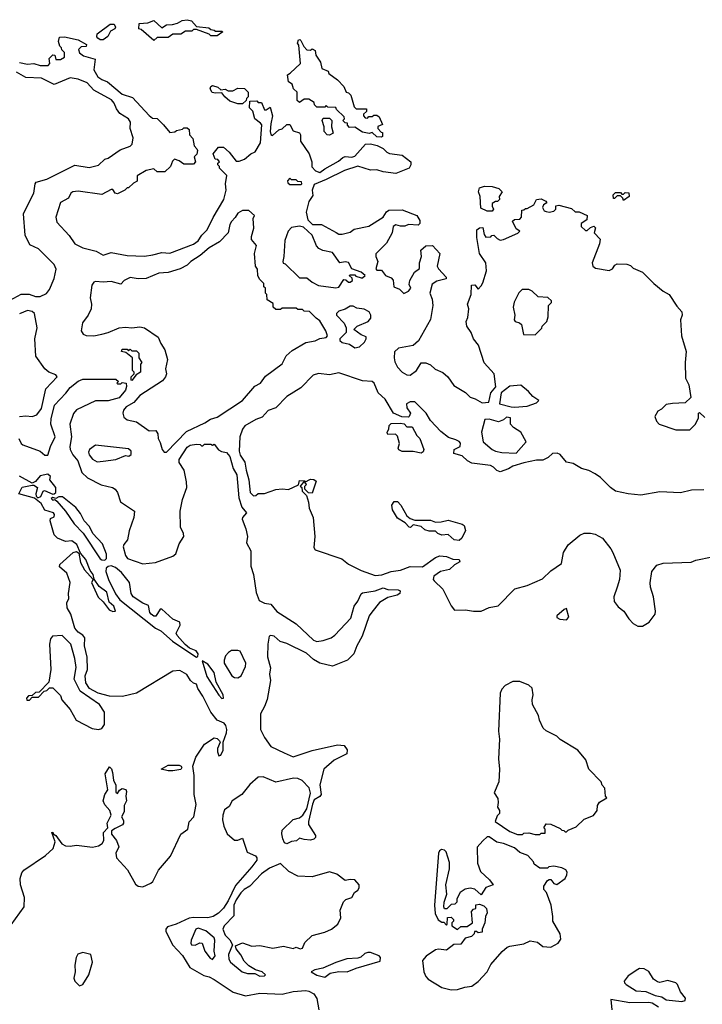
# Model space of a CAD drawing. Extents: x 2386423 to 2568864, y 578392 to 761999.
# Tile 392 of 454: x 2538006 to 2542323, y 679039 to 685262. Entities that reach past the tile are written whole.
import ezdxf

# ---------------------------------------------------------------- set-up
doc = ezdxf.new("R2010")
doc.units = 0

msp = doc.modelspace()

# ---------------------------------------------------------------- linework, layer by layer
at = {"layer": '0CON05XD'}
for points in [[(2538535, 685134.2), (2538515, 685134.2), (2538500, 685145), (2538493.3, 685155), (2538497, 685173), (2538577.5, 685235), (2538602.5, 685235), (2538612.5, 685215), (2538607.5, 685205), (2538580.7, 685189.3), (2538563, 685157), (2538535, 685134.2)], [(2538855, 685130), (2538775, 685200), (2538760, 685205), (2538761.7, 685238.3), (2538816.4, 685243.6), (2538855, 685257.5), (2538905, 685210), (2538935, 685230), (2538971.7, 685231.7), (2539005, 685240), (2539033, 685257), (2539065, 685262.5), (2539092.5, 685255), (2539125, 685220), (2539201.7, 685211.7), (2539215, 685200), (2539237, 685197), (2539245, 685190), (2539285, 685190), (2539290, 685185), (2539255, 685160), (2539215, 685160), (2539205, 685170), (2539125, 685200), (2539105, 685200), (2539095, 685190), (2539055, 685190), (2539025, 685170), (2538975, 685170), (2538945, 685150), (2538875, 685150), (2538855, 685130)], [(2538005, 684991.2), (2538055, 684982), (2538096.1, 684986.1), (2538135, 684973.8), (2538187, 684973), (2538197.5, 684985), (2538193, 685017), (2538215, 685040), (2538228.3, 685038.3), (2538235, 685010), (2538265, 685010), (2538290, 685025), (2538290, 685055), (2538271.7, 685071.7), (2538270, 685085), (2538260, 685095), (2538252.5, 685125), (2538257, 685153), (2538290, 685155), (2538376.7, 685135), (2538428.8, 685105), (2538426.1, 685093.9), (2538395, 685090), (2538377.5, 685075), (2538383.6, 685053.6), (2538410, 685035), (2538482.5, 685012.5), (2538474.2, 684945), (2538500.5, 684900.5), (2538525, 684883.8), (2538560.7, 684870.7), (2538655, 684792.2), (2538720.3, 684770.3), (2538825, 684657.5), (2538845, 684640), (2538875, 684637.5), (2538915, 684597.5), (2538955, 684550), (2538987, 684553), (2538998.3, 684561.7), (2539035, 684570), (2539045, 684580), (2539065, 684580), (2539078.3, 684568.3), (2539080, 684535), (2539101.7, 684511.7), (2539110, 684465), (2539127, 684447), (2539130, 684435), (2539127, 684413), (2539110, 684395), (2539117.5, 684365), (2539105, 684350), (2539045, 684350), (2539015, 684370), (2538985, 684380), (2538971.7, 684368.3), (2538960, 684335), (2538925, 684300), (2538875, 684300), (2538855, 684320), (2538805, 684310), (2538750, 684275), (2538748.3, 684241.7), (2538725, 684230), (2538695, 684200), (2538685, 684200), (2538670, 684185), (2538625, 684162.5), (2538610, 684165), (2538595, 684190), (2538585, 684190), (2538525, 684158), (2538375, 684178.6), (2538342.5, 684175), (2538328.8, 684165), (2538315.6, 684134.4), (2538265, 684106.7), (2538234, 684015), (2538241.7, 683981.7), (2538319.3, 683899.3), (2538355, 683846.2), (2538405, 683820.8), (2538489.4, 683799.4), (2538535, 683773.8), (2538585, 683790), (2538685, 683771.9), (2538795, 683768.6), (2538847.1, 683777.1), (2538905, 683791.8), (2538955, 683787.1), (2539105, 683843.1), (2539134.2, 683865), (2539158.5, 683901.5), (2539192.5, 683935), (2539228.7, 684011.3), (2539296.2, 684125), (2539312.5, 684185), (2539307.5, 684225), (2539317, 684277), (2539270, 684325), (2539270, 684335), (2539260, 684345), (2539260, 684355), (2539270, 684365), (2539258.3, 684378.3), (2539241.7, 684381.7), (2539230, 684415), (2539263, 684457), (2539295, 684456.2), (2539331.2, 684425), (2539375, 684367.5), (2539395, 684367.5), (2539428.3, 684381.7), (2539467.5, 684415), (2539495, 684427.5), (2539528.8, 684485), (2539537, 684597), (2539529.3, 684609.3), (2539493.8, 684635), (2539480, 684685), (2539460, 684705), (2539461.7, 684748.3), (2539505, 684750), (2539515, 684740), (2539535, 684740), (2539555, 684693.3), (2539565, 684693.3), (2539590, 684710), (2539604, 684655), (2539593.8, 684605), (2539590, 684555), (2539595, 684537.5), (2539605, 684530), (2539643.9, 684566.1), (2539667, 684573), (2539695, 684600), (2539715, 684600), (2539735, 684560), (2539776.4, 684546.4), (2539782.5, 684535), (2539782.5, 684495), (2539837.5, 684415), (2539853.3, 684365), (2539853, 684333), (2539876.4, 684306.4), (2539905, 684296.7), (2539935, 684320), (2540022.3, 684367.7), (2540049.3, 684390.7), (2540065, 684397.5), (2540106.7, 684393.3), (2540125, 684400), (2540193.3, 684476.7), (2540225, 684478), (2540267.3, 684467.3), (2540305, 684448.8), (2540327.5, 684425), (2540345, 684416.7), (2540425, 684406.2), (2540480, 684365), (2540480, 684345), (2540470, 684325), (2540385, 684291.2), (2540305, 684301.2), (2540265, 684313.3), (2540225, 684311.2), (2540145, 684336.2), (2540059.7, 684310.3), (2539945, 684252), (2539868.3, 684221.7), (2539856.7, 684185), (2539859.3, 684150.7), (2539835, 684112.5), (2539818.8, 684045), (2539828.3, 683998.3), (2539858.3, 683968.3), (2539915, 683967.5), (2540008, 683918), (2540025, 683907.5), (2540045, 683906.7), (2540095, 683920), (2540120.7, 683939.3), (2540215, 683957.5), (2540305.8, 684014.2), (2540325, 684047.5), (2540340.7, 684059.3), (2540425, 684060), (2540517.5, 684025), (2540537, 683993), (2540537.5, 683975), (2540527, 683963), (2540465, 683967.5), (2540441.7, 683958.3), (2540415, 683957.5), (2540385, 683966.7), (2540367.5, 683955), (2540362.5, 683915), (2540325, 683850), (2540258.3, 683781.7), (2540257.5, 683765), (2540270, 683735), (2540258.3, 683688.3), (2540265, 683680), (2540295, 683680), (2540320, 683645), (2540355, 683630), (2540367, 683617), (2540372.5, 683575), (2540408.3, 683558.3), (2540435, 683532.5), (2540465, 683547.5), (2540480, 683565), (2540469.3, 683589.3), (2540473.8, 683615), (2540502.7, 683667.3), (2540535, 683690), (2540533.9, 683726.1), (2540546.7, 683765), (2540542.5, 683805), (2540575, 683832.5), (2540616, 683836), (2540662.5, 683785), (2540646.7, 683705), (2540655, 683687.5), (2540702.5, 683635), (2540702.5, 683625), (2540645, 683609.2), (2540615, 683590), (2540600, 683535), (2540613.8, 683495), (2540619.2, 683455), (2540603.4, 683366.6), (2540527.5, 683232.5), (2540495, 683203.3), (2540402.7, 683187.3), (2540376.1, 683163.9), (2540373.8, 683125), (2540379.5, 683099.5), (2540395, 683066.7), (2540425, 683033.8), (2540455, 683018.8), (2540475, 683016.7), (2540515.9, 683044.1), (2540545, 683093.3), (2540575, 683093.3), (2540605, 683081.2), (2540634.1, 683054.1), (2540682.3, 683032.3), (2540713.3, 683005), (2540750.7, 682950.7), (2540826.1, 682906.1), (2540855, 682877.5), (2540887, 682867), (2540930.7, 682840.7), (2540972.5, 682845), (2540985.6, 682905), (2541018.1, 682941.9), (2541006, 683025), (2540944.3, 683094.3), (2540907.5, 683205), (2540876.2, 683245), (2540862, 683285), (2540834, 683325), (2540830, 683355), (2540839.5, 683380.5), (2540847.5, 683435), (2540838.8, 683465), (2540862, 683525), (2540862.5, 683585), (2540885, 683587.5), (2540905, 683560), (2540925, 683580), (2540935, 683600), (2540957.5, 683675), (2540954, 683725), (2540914, 683785), (2540896.7, 683885), (2540897.5, 683935), (2540915, 683947.5), (2540935, 683950), (2540942.5, 683905), (2540955, 683887.5), (2540985, 683890), (2540991.7, 683898.3), (2541005, 683900), (2541025, 683880), (2541045, 683870), (2541065, 683872.5), (2541157, 683913), (2541170, 683925), (2541145, 683940), (2541121.7, 683988.3), (2541135, 684000), (2541168.3, 684001.7), (2541180, 684015), (2541181.7, 684058.3), (2541195, 684060), (2541205, 684070), (2541215, 684070), (2541256.7, 684093.3), (2541275, 684126), (2541305, 684129.2), (2541332.5, 684115), (2541340, 684105), (2541318.3, 684091.7), (2541313.3, 684075), (2541322.5, 684055), (2541335, 684050), (2541355, 684046.7), (2541385, 684052.5), (2541396.1, 684063.9), (2541397.5, 684085), (2541415, 684091.2), (2541495, 684070), (2541518.3, 684048.3), (2541545, 684047.5), (2541593.9, 684023.9), (2541592.5, 683997.5), (2541557.5, 683975), (2541557.5, 683955), (2541585, 683930), (2541595, 683930), (2541615, 683950), (2541637, 683957), (2541647.5, 683947.5), (2541640, 683915), (2541677.5, 683875), (2541672.5, 683845), (2541626.7, 683725), (2541630, 683705), (2541647, 683693), (2541735, 683677.5), (2541755, 683687.5), (2541770, 683710), (2541785, 683718.8), (2541845, 683716.7), (2541868.3, 683708.3), (2541885, 683692.5), (2541945, 683667.5), (2542017.5, 683595), (2542076.4, 683546.4), (2542112.5, 683525), (2542161.2, 683451.2), (2542194, 683415), (2542196.2, 683395), (2542186.2, 683365), (2542191.2, 683265), (2542220, 683165), (2542213.8, 683095), (2542217, 682997), (2542237.5, 682955), (2542250, 682875), (2542215, 682840), (2542135, 682837.5), (2542095, 682830), (2542065, 682800), (2542041.7, 682788.3), (2542022.5, 682755), (2542032.5, 682725), (2542050, 682705), (2542155, 682670), (2542245, 682670), (2542280, 682705), (2542300, 682745), (2542300, 682775), (2542305, 682780), (2542338.3, 682748.3)], [(2540295, 684520), (2540265, 684522.5), (2540235, 684550), (2540216.7, 684543.3), (2540195, 684547.5), (2540175, 684552.5), (2540125, 684582.5), (2540091.7, 684581.7), (2540080, 684595), (2540078.3, 684608.3), (2540065, 684610), (2540050, 684625), (2540060, 684635), (2540058.3, 684648.3), (2540010, 684695), (2540005, 684707.5), (2539955, 684710), (2539945, 684720), (2539935, 684710), (2539885, 684710), (2539870, 684725), (2539868.3, 684738.3), (2539835, 684760), (2539805, 684760), (2539775, 684740), (2539761.7, 684751.7), (2539760, 684805), (2539737.5, 684825), (2539730, 684855), (2539705, 684870), (2539700, 684915), (2539716.4, 684923.6), (2539782.5, 684985), (2539771.7, 685101.7), (2539762.5, 685115), (2539770, 685135), (2539777, 685137), (2539785, 685130), (2539803, 685093), (2539823, 685073), (2539845, 685070), (2539855, 685077.5), (2539875, 685067.5), (2539878.3, 685038.3), (2539907.5, 684995), (2539917.5, 684955), (2539956.4, 684936.4), (2539961.7, 684921.7), (2540015, 684882.5), (2540055, 684840), (2540070, 684805), (2540085, 684800), (2540100, 684785), (2540121.7, 684711.7), (2540135, 684700), (2540198.3, 684698.3), (2540198.3, 684681.7), (2540180, 684665), (2540180, 684655), (2540191.7, 684641.7), (2540205, 684640), (2540215, 684650), (2540235, 684650), (2540245, 684660), (2540265, 684660), (2540279.3, 684649.3), (2540300, 684600), (2540271.7, 684588.3), (2540270, 684575), (2540291.7, 684551.7), (2540300, 684550), (2540300, 684525), (2540295, 684520)], [(2537945, 683490), (2538015, 683527.5), (2538065, 683527.5), (2538105, 683513.3), (2538135, 683513.8), (2538175, 683532.5), (2538193.6, 683556.4), (2538225, 683627.5), (2538236.2, 683685), (2538223.3, 683715), (2538125, 683813.3), (2538070, 683840), (2538040, 683900), (2538030, 684035), (2538081.2, 684138.8), (2538096.2, 684165), (2538103.3, 684225), (2538110, 684235), (2538177.5, 684255), (2538355, 684342), (2538445, 684328.8), (2538505, 684343.8), (2538545, 684380), (2538565, 684387.5), (2538640.8, 684439.2), (2538705, 684462.5), (2538716.7, 684475), (2538723.3, 684515), (2538703.8, 684575), (2538705.8, 684615), (2538693.3, 684635), (2538638.7, 684668.7), (2538618.2, 684698.2), (2538604.2, 684735), (2538587.5, 684755), (2538475, 684816.7), (2538432.6, 684862.6), (2538375, 684885.7), (2538325, 684894.3), (2538223.9, 684853.9), (2538145, 684893.3), (2538045, 684898), (2537985, 684931.2)], [(2539415, 684730), (2539385, 684730), (2539335, 684747.5), (2539302.5, 684775), (2539285, 684800), (2539245, 684797.5), (2539223, 684803), (2539210, 684825), (2539215, 684840), (2539225, 684846.7), (2539260, 684835), (2539278.3, 684818.3), (2539305, 684822.5), (2539325, 684812.5), (2539355, 684812.5), (2539385, 684830), (2539427, 684827), (2539450, 684805), (2539450, 684775), (2539440, 684765), (2539438.3, 684751.7), (2539415, 684730)], [(2539965, 684532.5), (2539950, 684535), (2539932.5, 684555), (2539932.5, 684585), (2539920, 684625), (2539925, 684640), (2539965, 684640), (2539980, 684625), (2539978.8, 684585), (2539987.5, 684545), (2539965, 684532.5)], [(2539785, 684220), (2539790, 684225), (2539788.3, 684238.3), (2539765, 684240), (2539755, 684250), (2539725, 684250), (2539715, 684260), (2539700, 684245), (2539701.7, 684231.7), (2539715, 684220), (2539785, 684220)], [(2540995, 684052.5), (2540963, 684053), (2540921.7, 684071.7), (2540917.5, 684145), (2540907.5, 684175), (2540915, 684200), (2540945, 684210), (2540995, 684208), (2541035.7, 684195.7), (2541057.5, 684175), (2541037.5, 684145), (2541040, 684125), (2541027, 684113), (2541015, 684112.5), (2540995, 684100), (2540993.6, 684083.6), (2541002.5, 684065), (2540995, 684052.5)], [(2541825, 684120), (2541820, 684135), (2541805, 684150), (2541785, 684150), (2541768.3, 684131.7), (2541761.7, 684131.7), (2541760, 684155), (2541775, 684170), (2541805, 684170), (2541815, 684160), (2541825, 684160), (2541835, 684170), (2541858.3, 684168.3), (2541860, 684145), (2541825, 684120)], [(2538919.3, 682529.3), (2538935, 682530), (2539060.2, 682659.8), (2539176.2, 682715), (2539212.1, 682737.9), (2539255, 682749.5), (2539415.8, 682855), (2539492.9, 682947.1), (2539528.8, 682965), (2539561.3, 683008.7), (2539665, 683088), (2539692.1, 683137.9), (2539728.6, 683171.4), (2539815, 683222.5), (2539875, 683232.5), (2539905, 683246.7), (2539945, 683253.3), (2539952.5, 683265), (2539942.5, 683295), (2539905, 683360), (2539880, 683375), (2539838.3, 683418.3), (2539805, 683420), (2539795, 683430), (2539765, 683430), (2539755, 683440), (2539665, 683440), (2539655, 683430), (2539625, 683430), (2539610, 683445), (2539608.3, 683468.3), (2539571.7, 683491.7), (2539570, 683525), (2539560, 683535), (2539560, 683565), (2539550, 683575), (2539550, 683595), (2539525, 683620), (2539513, 683643), (2539510, 683685), (2539497.5, 683705), (2539491.2, 683785), (2539503.3, 683835), (2539473, 683873), (2539473, 683893), (2539486.7, 683945), (2539482.5, 684005), (2539490, 684025), (2539455, 684057.5), (2539415, 684056.7), (2539385, 684040), (2539368.8, 684011.2), (2539345, 683986.2), (2539335, 683967.5), (2539324.1, 683915.9), (2539270.7, 683859.3), (2539205, 683820), (2539147.2, 683772.8), (2539088, 683735), (2539065, 683710.8), (2539021.5, 683688.5), (2538945, 683665.5), (2538885, 683660.5), (2538805, 683627.1), (2538755, 683624.4), (2538705, 683632), (2538666.7, 683615), (2538645, 683590), (2538585, 683608.1), (2538535, 683603.3), (2538485, 683608.6), (2538475, 683604), (2538462, 683585), (2538450.8, 683505), (2538460, 683465), (2538458.9, 683435), (2538440, 683395), (2538403.8, 683346.2), (2538395.8, 683295), (2538408, 683275), (2538427.4, 683267.4), (2538475.4, 683264.6), (2538525.3, 683274.7), (2538566.2, 683285), (2538635, 683315.7), (2538675, 683319.4), (2538715, 683314.4), (2538765, 683320.8), (2538795, 683314), (2538882.5, 683255), (2538898.8, 683215), (2538924.2, 683175), (2538940, 683115), (2538928.8, 683055), (2538933.8, 683025), (2538928.8, 683005), (2538909.5, 682980.5), (2538765, 682886.9), (2538728.1, 682841.9), (2538678.8, 682815), (2538663.3, 682795), (2538657.5, 682775), (2538665, 682750), (2538685, 682733.3), (2538745, 682720), (2538825, 682663.3), (2538866.4, 682666.4), (2538880, 682645), (2538881.2, 682615), (2538895, 682590), (2538906.7, 682545), (2538919.3, 682529.3)], [(2540005, 683566.7), (2540025, 683572.5), (2540055, 683620), (2540068.3, 683618.3), (2540085, 683602.5), (2540095, 683602.5), (2540110, 683615), (2540108.3, 683628.3), (2540090, 683645), (2540095, 683650), (2540125, 683650), (2540131.7, 683641.7), (2540165, 683630), (2540175, 683630), (2540190, 683645), (2540165, 683667.5), (2540107, 683687), (2540085, 683727.5), (2540065, 683732.5), (2540030, 683725), (2539985, 683790), (2539923, 683803), (2539897, 683817), (2539883.9, 683833.9), (2539855, 683900), (2539800.7, 683950.7), (2539775, 683957.5), (2539725, 683950), (2539703.3, 683925), (2539683.6, 683866.4), (2539677.5, 683765), (2539670, 683735), (2539673.3, 683723.3), (2539685, 683720), (2539775, 683630), (2539821.7, 683631.7), (2539855, 683602.5), (2539895, 683582.5), (2540005, 683566.7)], [(2541265, 683270), (2541308.3, 683311.7), (2541310, 683325), (2541340, 683355), (2541347.5, 683385), (2541350, 683455), (2541370, 683475), (2541370, 683485), (2541347, 683507), (2541285, 683510), (2541246.4, 683546.4), (2541226.4, 683556.4), (2541183, 683557), (2541163, 683537), (2541133, 683477), (2541127.5, 683445), (2541137.5, 683395), (2541132.5, 683365), (2541140, 683355), (2541167, 683347), (2541180, 683335), (2541191.7, 683271.7), (2541265, 683270)], [(2538004.3, 682754.3), (2538045, 682759.4), (2538084.6, 682754.6), (2538115, 682765.6), (2538144.4, 682805), (2538170.5, 682929.5), (2538242, 683005), (2538235, 683018), (2538191.2, 683035), (2538165, 683055.8), (2538108.5, 683135), (2538101.1, 683245), (2538117.5, 683315), (2538100, 683405), (2538085, 683417.5), (2538055, 683424.2), (2538005, 683403.8)], [(2540125, 683188.8), (2540155, 683193.8), (2540186.7, 683225), (2540197.5, 683245), (2540197, 683257), (2540165, 683270), (2540120, 683305), (2540140, 683325), (2540210, 683355), (2540227.5, 683375), (2540226.7, 683395), (2540216.4, 683416.4), (2540185, 683432.5), (2540138.3, 683438.3), (2540115, 683452.5), (2540095, 683452.5), (2540065, 683432.5), (2540025, 683420), (2540010, 683405), (2540010, 683395), (2540057.5, 683345), (2540070, 683315), (2540070, 683285), (2540030, 683245), (2540030, 683235), (2540045, 683222.5), (2540091.7, 683211.7), (2540125, 683188.8)], [(2538715, 682982.5), (2538710, 682985), (2538710, 683005), (2538730, 683025), (2538730, 683035), (2538720, 683045), (2538720, 683125), (2538678.3, 683158.3), (2538650, 683165), (2538655, 683180), (2538685, 683180), (2538695, 683170), (2538705, 683180), (2538715, 683170), (2538745, 683170), (2538760, 683155), (2538760, 683125), (2538777.5, 683095), (2538770, 683085), (2538770, 683035), (2538741.7, 683018.3), (2538715, 682982.5)], [(2542331.7, 682291.7), (2542255, 682288.8), (2542185, 682271.2), (2542055, 682277.5), (2541935, 682258), (2541853.9, 682266.1), (2541775, 682283.3), (2541742.5, 682305), (2541679.3, 682369.3), (2541645, 682392.5), (2541605, 682412.5), (2541560, 682425), (2541507, 682457), (2541465, 682466.7), (2541425, 682513.3), (2541405, 682523.3), (2541375, 682520), (2541347.5, 682495), (2541315, 682477.5), (2541275, 682478), (2541195, 682461.2), (2541125, 682440), (2541097.1, 682422.9), (2541045, 682403.8), (2541022.7, 682412.7), (2541002.5, 682435), (2540983.9, 682443.9), (2540865, 682458.8), (2540837.5, 682475), (2540805, 682506.7), (2540750.7, 682520.7), (2540753.3, 682545), (2540792.5, 682565), (2540793.3, 682585), (2540785, 682596.2), (2540765, 682606.2), (2540717.5, 682622.5), (2540670.5, 682660.5), (2540605, 682730), (2540576.4, 682776.4), (2540505, 682846.7), (2540475, 682846.2), (2540452.5, 682835), (2540455, 682810), (2540477.5, 682775), (2540470, 682755), (2540465, 682750), (2540423, 682753), (2540370, 682775), (2540317.5, 682865), (2540272.5, 682905), (2540247.5, 682965), (2540236.1, 682976.1), (2540175, 682980), (2540025, 683030.6), (2539965, 683018.6), (2539895, 683026.7), (2539862.5, 683015), (2539783.5, 682936.5), (2539695, 682880), (2539625, 682808.2), (2539577.8, 682792.2), (2539540.5, 682749.5), (2539499.2, 682735), (2539430, 682695), (2539415.6, 682675), (2539397.5, 682625), (2539394.7, 682535.3), (2539400.7, 682510.7), (2539430.4, 682465), (2539437.3, 682415), (2539455.6, 682355), (2539462.9, 682275), (2539485, 682253.8), (2539500, 682255), (2539515, 682267.5), (2539555, 682267.5), (2539625, 682292.5), (2539665, 682297.5), (2539707, 682293), (2539768.3, 682321.7), (2539775, 682350), (2539808.3, 682348.3), (2539810, 682340), (2539801.7, 682338.3), (2539780, 682315), (2539790, 682305), (2539791.7, 682281.7), (2539820, 682255), (2539833, 682213), (2539836.7, 682175), (2539862, 682115), (2539872, 681995), (2539866.7, 681926.7), (2539875, 681912.5), (2540043.9, 681853.9), (2540085, 681821.2), (2540165, 681780.8), (2540255, 681750), (2540296.8, 681753.2), (2540355, 681774.3), (2540415, 681783.3), (2540475, 681805.6), (2540552.5, 681805), (2540635, 681864.2), (2540663.9, 681873.9), (2540705, 681870), (2540745, 681852.5), (2540785, 681850), (2540790, 681835), (2540755, 681817.5), (2540725, 681786.7), (2540667.5, 681775), (2540626.2, 681745), (2540622, 681725), (2540627.5, 681715), (2540682.3, 681662.3), (2540735, 681557.5), (2540755, 681530), (2540825, 681533.3), (2540876.4, 681523.6), (2540925, 681523.3), (2540975, 681546.7), (2541032, 681558), (2541137.5, 681665), (2541214.4, 681685.6), (2541311.7, 681728.3), (2541365, 681778), (2541433.3, 681825), (2541446, 681895), (2541475, 681944), (2541547.5, 682005), (2541575, 682016), (2541615, 682017.5), (2541645, 682010.8), (2541691.2, 681985), (2541745, 681918.8), (2541757.5, 681895), (2541803, 681783), (2541800, 681725), (2541784.4, 681675.6), (2541763.8, 681615), (2541766.7, 681585), (2541790.8, 681550.8), (2541826.2, 681525), (2541857.5, 681475), (2541885, 681446), (2541915, 681429.2), (2541945, 681429.2), (2541988, 681455), (2542025.7, 681505), (2542028.1, 681525), (2542014.4, 681615), (2541995.8, 681675), (2541993.4, 681703.4), (2542004.2, 681775), (2542035, 681813.8), (2542075, 681828), (2542253, 681833), (2542283, 681847), (2542385, 681866.7)], [(2538000.5, 682615), (2538014.6, 682584.6), (2538026.2, 682575), (2538136, 682536), (2538165, 682510), (2538185, 682510), (2538200, 682565), (2538231.4, 682625), (2538203.8, 682705), (2538205, 682740), (2538226.2, 682825), (2538297.9, 682902.1), (2538325, 682938), (2538375, 682977.5), (2538405, 682990), (2538615, 682990), (2538630, 682975), (2538620, 682965), (2538625, 682960), (2538645, 682960), (2538655, 682970), (2538680, 682965), (2538682.5, 682945), (2538675, 682920), (2538635, 682872.9), (2538565, 682852.5), (2538486.2, 682853.8), (2538365, 682797.5), (2538346.4, 682773.6), (2538322.5, 682705), (2538334.2, 682625), (2538323.3, 682565), (2538325.8, 682545.8), (2538341.1, 682511.1), (2538374, 682475), (2538399.4, 682399.4), (2538435, 682366.7), (2538521.8, 682321.8), (2538593.3, 682305), (2538610, 682295), (2538625.6, 682275), (2538644.4, 682214.4), (2538732.5, 682155), (2538727.1, 682115), (2538698.2, 682031.8), (2538688.6, 681975), (2538664.5, 681945.5), (2538660.8, 681930.8), (2538675.7, 681875), (2538687.3, 681857.3), (2538785, 681822.9), (2538865, 681830.8), (2538975, 681872), (2538993, 681887), (2539015, 681950), (2539043.6, 681996.4), (2539041.2, 682015), (2539022, 682055), (2539021.2, 682155), (2539035, 682230), (2539062.5, 682305), (2539061.7, 682341.7), (2539046.2, 682415), (2539014.6, 682464.6), (2539015, 682482.5), (2539065, 682560), (2539085, 682573.8), (2539125, 682580), (2539147, 682577), (2539155, 682570), (2539165, 682570), (2539175, 682580), (2539215, 682580), (2539225, 682572.5), (2539235, 682580), (2539263.6, 682543.6), (2539283, 682533), (2539315, 682527.5), (2539335, 682502.5), (2539356.1, 682426.1), (2539379.4, 682385), (2539390.9, 682240.9), (2539410.5, 682180.5), (2539441.2, 682145), (2539414.4, 682115.6), (2539412, 682105), (2539436.2, 682045), (2539446.2, 681995), (2539440, 681955), (2539467.1, 681905), (2539468.2, 681808.2), (2539485.4, 681755), (2539500.9, 681640.9), (2539520.6, 681590.6), (2539554.4, 681574.4), (2539595, 681568.8), (2539632.9, 681522.9), (2539755, 681442.9), (2539865, 681340.8), (2539885, 681332), (2539925, 681338), (2539975, 681356.2), (2539998.3, 681371.7), (2540099.7, 681480.3), (2540120.8, 681555), (2540145, 681586.7), (2540165, 681632.5), (2540175, 681640), (2540255, 681652), (2540305, 681671.4), (2540335, 681660.8), (2540399.3, 681659.3), (2540411.7, 681651.7), (2540410, 681635), (2540392.5, 681625), (2540335, 681610.8), (2540281.1, 681578.9), (2540232.4, 681517.6), (2540215.5, 681495), (2540172.9, 681365), (2540138.6, 681305), (2540120, 681255), (2540080, 681215), (2539985, 681175.5), (2539905, 681194.5), (2539865, 681218.9), (2539819.1, 681259.1), (2539695, 681318.8), (2539652.3, 681332.3), (2539615, 681366.7), (2539595, 681370), (2539583.3, 681365), (2539574.3, 681315.7), (2539573.5, 681235), (2539591.8, 681165), (2539586.7, 681125), (2539592.9, 681085), (2539570.9, 680965), (2539555, 680920.8), (2539529.1, 680875), (2539529.5, 680775), (2539553.8, 680725), (2539595, 680669.2), (2539679.1, 680629.1), (2539735, 680602.5), (2539855, 680643.1), (2540015, 680680), (2540057.5, 680675), (2540077.3, 680647.3), (2540075, 680622), (2539995, 680581.4), (2539929.2, 680525), (2539904.2, 680425.8), (2539913.3, 680365), (2539905, 680352.5), (2539869.3, 680330.7), (2539857.5, 680305), (2539833.3, 680195), (2539832.5, 680175), (2539877.5, 680105), (2539877, 680093), (2539867, 680083), (2539845, 680077.5), (2539805, 680080), (2539775, 680090), (2539757, 680073), (2539725, 680067.5), (2539695, 680052.5), (2539680.7, 680060.7), (2539670, 680085), (2539663, 680117), (2539665, 680140), (2539735, 680206.2), (2539775, 680216.7), (2539796.4, 680233.6), (2539822.5, 680275), (2539846, 680374), (2539837.3, 680407.3), (2539792.7, 680452.7), (2539765.4, 680465.4), (2539738.6, 680468.6), (2539625, 680442.9), (2539545, 680476.2), (2539515, 680474.6), (2539460.7, 680429.3), (2539411.8, 680365), (2539350.6, 680325), (2539330.6, 680289.4), (2539300.9, 680269.1), (2539290, 680235), (2539289.5, 680205), (2539296.7, 680165), (2539317.2, 680117.2), (2539365, 680076.7), (2539385, 680077.5), (2539415, 680090), (2539445, 680000), (2539496.8, 679976.8), (2539505.8, 679965), (2539505, 679950), (2539475, 679907.5), (2539370.5, 679789.5), (2539325, 679693.1), (2539295, 679647.5), (2539262.5, 679615), (2539229.2, 679595), (2539195, 679584.7), (2539105, 679588), (2539077, 679583), (2538995, 679546.2), (2538941.1, 679528.9), (2538930.8, 679515), (2538930.8, 679500.8), (2538971.9, 679415), (2539035, 679347.5), (2539081.8, 679271.8), (2539170.2, 679220.2), (2539205, 679211.9), (2539235.4, 679195.4), (2539356.2, 679116.2), (2539435, 679093.5), (2539525, 679110), (2539665, 679102.5), (2539735, 679120.6), (2539815, 679125.4), (2539835, 679122.7), (2539866.9, 679105), (2539886.1, 679075), (2539897.1, 679005)], [(2541135, 682814.4), (2541215, 682820), (2541275, 682840), (2541290, 682855), (2541250.7, 682880.7), (2541223, 682913), (2541175, 682952.5), (2541105, 682946), (2541050, 682905), (2541040, 682835), (2541114.5, 682814.5), (2541135, 682814.4)], [(2541145, 682523.3), (2541210, 682595), (2541176.4, 682656.4), (2541130, 682685), (2541110, 682705), (2541110, 682745), (2541085, 682751.2), (2541065, 682732.5), (2541035, 682720), (2540975, 682738), (2540947.5, 682735), (2540926.7, 682655), (2540936.7, 682595), (2540995, 682546.7), (2541016.1, 682536.1), (2541055, 682526.7), (2541145, 682523.3)], [(2540545, 682523.3), (2540493.6, 682533.6), (2540425, 682533.8), (2540403.6, 682543.6), (2540400, 682555), (2540407, 682583), (2540395, 682630), (2540381.7, 682641.7), (2540335, 682640), (2540332.5, 682645), (2540330, 682655), (2540340, 682675), (2540341.7, 682698.3), (2540355, 682710), (2540415, 682712.5), (2540438.3, 682708.3), (2540455, 682690), (2540488.3, 682688.3), (2540517.5, 682635), (2540536.1, 682616.1), (2540562.5, 682545), (2540558.3, 682531.7), (2540545, 682523.3)], [(2538495, 682467.5), (2538535, 682472.5), (2538615, 682483.3), (2538675, 682507.5), (2538697, 682503), (2538710, 682515), (2538710, 682535), (2538695, 682550), (2538485, 682572.5), (2538447.5, 682545), (2538442, 682528), (2538445, 682512.5), (2538467.5, 682485), (2538495, 682467.5)], [(2538295, 681963.3), (2538246.2, 681985), (2538225, 682006.7), (2538198.6, 682095), (2538200.5, 682109.5), (2538225, 682120), (2538225.8, 682135), (2538218.8, 682145), (2538165, 682163.3), (2538140.8, 682205), (2538098.7, 682238.7), (2538000.9, 682265), (2538021.5, 682308.5), (2538085, 682321.2), (2538095, 682321.2), (2538118.6, 682305), (2538108.6, 682265), (2538110.6, 682250.6), (2538121.1, 682241.1), (2538140.4, 682249.6), (2538155, 682281.4), (2538163.7, 682286.3), (2538215, 682264.2), (2538225, 682265.8), (2538234.2, 682275), (2538233.8, 682305), (2538197.5, 682355), (2538200, 682375), (2538185, 682390), (2538135, 682380), (2538105, 682343.3), (2538085, 682332.5), (2538005, 682377.7)], [(2539855, 682270), (2539831.7, 682271.7), (2539810, 682295), (2539810, 682315), (2539820, 682325), (2539810, 682340), (2539845, 682357.5), (2539866.4, 682356.4), (2539880, 682345), (2539855, 682270)], [(2538545, 681847.3), (2538554, 681856), (2538555.4, 681885), (2538529.3, 681949.3), (2538468.6, 682015), (2538448.2, 682058.2), (2538414.5, 682095), (2538391.2, 682141.2), (2538360.2, 682180.2), (2538276.4, 682246.4), (2538252.6, 682247.4), (2538235, 682236.2), (2538215, 682242.9), (2538205, 682235.8), (2538215, 682225.8), (2538228.8, 682228.8), (2538239.9, 682219.9), (2538295.8, 682155.8), (2538350.4, 682075), (2538407.6, 682017.6), (2538514, 681854), (2538525, 681847.5), (2538545, 681847.3)], [(2540785, 681970), (2540753.8, 681973.8), (2540715, 682007.5), (2540675, 682003.3), (2540650, 682015), (2540635, 682030), (2540595, 682030), (2540568.3, 682038.3), (2540545, 682060), (2540495, 682070), (2540477, 682053), (2540470, 682055), (2540443, 682083), (2540395, 682112.5), (2540363.3, 682165), (2540360, 682195), (2540375, 682217.5), (2540395, 682217.5), (2540417.5, 682195), (2540455, 682127.5), (2540475, 682110), (2540505, 682100), (2540605, 682100), (2540635, 682087.5), (2540671.7, 682088.3), (2540715, 682100), (2540803.6, 682073.6), (2540817.5, 682065), (2540826.4, 682033.6), (2540802.5, 681985), (2540785, 681970)], [(2537925, 679504), (2538033.5, 679655), (2538036.4, 679715), (2538012, 679795), (2538009.2, 679835), (2538019.3, 679870.7), (2538032.3, 679887.7), (2538170, 679980), (2538216.7, 680023.3), (2538229.5, 680065), (2538210, 680125), (2538215, 680126.2), (2538217.5, 680117.5), (2538235, 680106), (2538272.7, 680052.7), (2538295, 680040.4), (2538325, 680038.4), (2538365, 680045.3), (2538466.9, 680033.1), (2538505, 680041.4), (2538528, 680055), (2538538.1, 680075), (2538535.6, 680125), (2538563.3, 680155), (2538560, 680185), (2538584, 680235), (2538576, 680265), (2538545, 680300), (2538533.8, 680325), (2538544.1, 680365.9), (2538562.5, 680395), (2538546.2, 680495), (2538575, 680540), (2538587, 680527), (2538594, 680504), (2538600, 680455), (2538613.3, 680425), (2538615, 680380), (2538625, 680372.5), (2538637, 680393), (2538655, 680403.3), (2538677, 680397), (2538682.5, 680385), (2538676.7, 680355), (2538681.2, 680325), (2538667.5, 680295), (2538666.2, 680255), (2538650, 680225), (2538661.7, 680201.7), (2538662.5, 680185), (2538656.1, 680173.9), (2538608.8, 680151.2), (2538586.7, 680135), (2538586, 680115), (2538619.2, 680075), (2538633.3, 680035), (2538614.2, 679995), (2538619.2, 679965), (2538688, 679888), (2538738, 679798), (2538755.9, 679785.9), (2538785, 679782), (2538836.2, 679805), (2538847.5, 679815), (2538884.1, 679885.9), (2538960, 679975), (2539025, 680114), (2539068.8, 680145), (2539078.5, 680191.5), (2539108, 680225), (2539123, 680303), (2539108.5, 680365), (2539110, 680485), (2539101.4, 680545), (2539119.4, 680600.6), (2539175, 680683.1), (2539235, 680724), (2539255, 680720), (2539270, 680705), (2539273.8, 680695), (2539257.5, 680655), (2539257.1, 680635), (2539265, 680610), (2539277.1, 680612.9), (2539293.3, 680645), (2539293.3, 680695), (2539314.3, 680755.7), (2539316.7, 680775), (2539310.4, 680800.4), (2539300, 680815), (2539255.6, 680835), (2539214.7, 680884.7), (2539165, 680985.7), (2539132.7, 681035), (2539125, 681062.5), (2539105, 681068.6), (2539085.7, 681085), (2539063.9, 681123.9), (2539019.2, 681149.2), (2538975, 681144), (2538745, 681005.4), (2538656.1, 680983.9), (2538575, 680987.6), (2538502.5, 681005), (2538447.5, 681035), (2538425, 681070), (2538420.5, 681115), (2538433.9, 681156.1), (2538433.8, 681233.8), (2538416.1, 681303.9), (2538418.1, 681355), (2538405, 681372.9), (2538375, 681391.8), (2538355, 681416.9), (2538328.5, 681505), (2538306.4, 681545), (2538303.5, 681576.5), (2538316.2, 681605), (2538313.8, 681635), (2538324.3, 681705), (2538304.5, 681764.5), (2538257.5, 681805), (2538260.7, 681819.3), (2538345, 681895.8), (2538365, 681902), (2538380.7, 681890.7), (2538390.7, 681830.7), (2538416.7, 681785), (2538470, 681725), (2538460, 681705), (2538501.9, 681611.9), (2538535, 681582.5), (2538572.2, 681532.2), (2538595, 681521.9), (2538612.5, 681525), (2538600.9, 681555), (2538571.5, 681581.5), (2538556.8, 681645), (2538508.9, 681678.9), (2538476.4, 681726.4), (2538470, 681755), (2538451.2, 681781.2), (2538425, 681850.8), (2538390.8, 681890.8), (2538367.3, 681945), (2538335, 681969.4), (2538295, 681963.3)], [(2539125, 681232.5), (2539132.5, 681237.5), (2539133.8, 681255), (2539122.7, 681272.7), (2539080.8, 681290.8), (2539052.9, 681312.9), (2539000.9, 681370.9), (2538995.8, 681385), (2539021.4, 681435), (2539018.8, 681455), (2538973.9, 681473.9), (2538905, 681537.5), (2538895, 681537.5), (2538866.9, 681493.1), (2538855, 681493.1), (2538837.1, 681505), (2538829.6, 681515), (2538819.7, 681559.7), (2538785, 681574), (2538723.3, 681615), (2538711.5, 681635), (2538701.2, 681705), (2538649.1, 681769.1), (2538611, 681801), (2538585, 681810), (2538565, 681806.9), (2538552.8, 681795), (2538550.3, 681775), (2538567.2, 681725), (2538613, 681633), (2538638.6, 681595), (2538865, 681415.6), (2538898.9, 681398.9), (2538972.5, 681335), (2539062.9, 681272.9), (2539125, 681232.5)], [(2541465, 681470), (2541480, 681485), (2541465, 681540), (2541450, 681535), (2541402.5, 681495), (2541403.6, 681483.6), (2541423, 681473), (2541465, 681470)], [(2538505, 680776.7), (2538525, 680783.3), (2538543, 680807), (2538543.3, 680885), (2538510, 680935), (2538389.2, 681019.2), (2538350, 681095), (2538362.3, 681167.7), (2538355.6, 681225), (2538330, 681315), (2538275, 681370), (2538213.9, 681366.1), (2538200.5, 681349.5), (2538194, 681315), (2538203.3, 681155), (2538190, 681075), (2538128.3, 681011.7), (2538105, 681010), (2538085, 680990), (2538061.7, 680988.3), (2538050, 680975), (2538051.7, 680961.7), (2538068.3, 680961.7), (2538085, 680980), (2538125, 680980), (2538161.7, 681018.3), (2538178.3, 681021.7), (2538195, 681040), (2538215, 681040), (2538265, 680990), (2538273, 680963), (2538325, 680902.5), (2538364.2, 680834.2), (2538465, 680782.5), (2538505, 680776.7)], [(2539385, 681102.5), (2539405.7, 681114.3), (2539434.3, 681175), (2539435.6, 681195.6), (2539400.6, 681270.6), (2539385.7, 681275.7), (2539345.7, 681274.3), (2539326.6, 681263.4), (2539308.5, 681241.5), (2539299.4, 681215), (2539300, 681195), (2539348, 681115), (2539364.3, 681104.3), (2539385, 681102.5)], [(2539285, 680972), (2539295, 680973.3), (2539292.5, 680995), (2539248.6, 681075), (2539236.2, 681136.2), (2539195, 681190), (2539160, 681210), (2539190.4, 681110.4), (2539265, 680994), (2539285, 680972)], [(2541295, 680112.5), (2541305, 680120), (2541328.3, 680121.7), (2541330, 680145), (2541320, 680155), (2541335, 680180), (2541365, 680177.5), (2541425, 680150), (2541435, 680140), (2541448.3, 680138.3), (2541455, 680130), (2541465, 680130), (2541475, 680140), (2541525, 680160), (2541575, 680210), (2541635, 680232.5), (2541657.5, 680265), (2541660, 680295), (2541673.6, 680316.4), (2541720, 680345), (2541710, 680355), (2541707.5, 680405), (2541690, 680425), (2541682.5, 680445), (2541606.1, 680526.1), (2541586.9, 680585), (2541535.9, 680645.9), (2541425, 680712.5), (2541403.6, 680733.6), (2541335, 680767.5), (2541317.5, 680785), (2541292.5, 680835), (2541287.5, 680865), (2541250, 680935), (2541247, 680963), (2541252.5, 680995), (2541247, 681037), (2541227, 681057), (2541169.3, 681079.3), (2541125, 681080), (2541076.4, 681053.6), (2541055, 681030), (2541044.6, 681005.4), (2541034.1, 680765), (2541040, 680715), (2541035, 680590), (2541041.5, 680525), (2541037.1, 680445), (2541006.2, 680375), (2541029.3, 680339.3), (2541032.5, 680315), (2541027.5, 680285), (2541040, 680265), (2541040, 680245), (2541025, 680230), (2541012.5, 680195), (2541105, 680131.2), (2541155, 680112.5), (2541185, 680112.5), (2541195, 680120), (2541225, 680122.5), (2541265, 680112.5), (2541295, 680112.5)], [(2538975, 680513.8), (2538945, 680514), (2538900, 680525), (2538945, 680551.2), (2539015, 680550), (2539027.5, 680545), (2539032.5, 680535), (2539025, 680522.5), (2538975, 680513.8)], [(2540735, 679130.8), (2540775, 679133.3), (2540821.7, 679148.3), (2540865, 679153.8), (2540905, 679183.8), (2540962, 679245), (2540985, 679290), (2541056.8, 679373.2), (2541089.7, 679400.3), (2541105, 679407.5), (2541195, 679421.2), (2541235, 679441.2), (2541281.7, 679431.7), (2541314.2, 679404.2), (2541365, 679400), (2541412.5, 679425), (2541429.3, 679450.7), (2541423.3, 679485), (2541377.5, 679565), (2541378.8, 679595), (2541366.7, 679665), (2541337.5, 679745), (2541320, 679765), (2541320, 679785), (2541345, 679822.5), (2541355, 679827.5), (2541365, 679827.5), (2541385, 679803.3), (2541403, 679797), (2541455, 679833.8), (2541467, 679857), (2541467.5, 679875), (2541459.3, 679889.3), (2541435, 679902.5), (2541385, 679912.5), (2541353, 679907), (2541345, 679900), (2541295, 679900), (2541260, 679925), (2541255, 679940), (2541219.3, 679979.3), (2541168.8, 679998.8), (2541135, 680028.8), (2541065, 680055.8), (2541023.2, 680063.2), (2540975, 680097.5), (2540963, 680097), (2540935, 680072.5), (2540898.3, 680031.7), (2540900.7, 679930.7), (2540919.3, 679879.3), (2540977.5, 679825), (2541000, 679795), (2540955, 679777.5), (2540925, 679730), (2540885, 679766.7), (2540855, 679772.5), (2540823.3, 679766.7), (2540792.5, 679745), (2540770, 679705), (2540770, 679685), (2540758.3, 679671.7), (2540735, 679670), (2540708.3, 679641.7), (2540691.7, 679641.7), (2540687.5, 679655), (2540691.2, 679685), (2540706.7, 679735), (2540701.4, 679795), (2540723.3, 679895), (2540723.3, 679935), (2540702.7, 680002.7), (2540692.9, 680012.9), (2540673, 680017), (2540660.5, 680009.5), (2540654.6, 679995.4), (2540629.4, 679665), (2540633.6, 679613.6), (2540653.6, 679573.6), (2540675, 679557.5), (2540687.5, 679557.5), (2540705, 679540), (2540710, 679545), (2540711.7, 679588.3), (2540735, 679590), (2540750, 679575), (2540750, 679565), (2540740, 679555), (2540740, 679535), (2540775, 679512.5), (2540795, 679530), (2540835, 679530), (2540870, 679555), (2540862.5, 679625), (2540875, 679640), (2540890, 679645), (2540891.7, 679668.3), (2540915, 679672.5), (2540940.7, 679660.7), (2540957.5, 679645), (2540963, 679617), (2540952.5, 679595), (2540947.5, 679555), (2540930, 679515), (2540930, 679495), (2540905, 679490), (2540895, 679500), (2540881.7, 679498.3), (2540880, 679485), (2540862.5, 679467.5), (2540823.3, 679456.7), (2540795, 679420), (2540752.3, 679417.7), (2540705, 679382), (2540655, 679386.7), (2540635, 679382.5), (2540577.7, 679342.3), (2540553.8, 679316.2), (2540562.5, 679245), (2540574, 679215), (2540588.7, 679198.7), (2540675, 679146), (2540735, 679130.8)], [(2539525, 679217.5), (2539555, 679220), (2539560, 679225), (2539540, 679245), (2539496.4, 679256.4), (2539455, 679282.5), (2539425, 679312.5), (2539405, 679352.5), (2539375, 679390), (2539371.7, 679408.3), (2539415, 679427.5), (2539475, 679406.7), (2539525, 679411.2), (2539606.4, 679393.6), (2539675, 679406.7), (2539735, 679392.5), (2539755, 679400), (2539780.7, 679390.7), (2539795, 679393.3), (2539810, 679430), (2539855, 679474.4), (2539935.8, 679494.2), (2539977.5, 679515), (2540017.5, 679545), (2540036.7, 679585), (2540032.5, 679635), (2540053, 679687), (2540068.3, 679701.7), (2540106.4, 679713.6), (2540123.6, 679746.4), (2540145, 679760), (2540152.5, 679775), (2540152.5, 679795), (2540125, 679826.2), (2540095, 679828.8), (2540065, 679822.5), (2540011.3, 679861.3), (2539965, 679876.5), (2539855, 679845.7), (2539765, 679848.8), (2539707.7, 679877.7), (2539655, 679928.8), (2539585, 679900), (2539536.3, 679863.7), (2539461.9, 679785), (2539425, 679764.5), (2539405, 679743.5), (2539375, 679699.5), (2539360.6, 679665), (2539361.2, 679598.8), (2539300, 679535), (2539290, 679515), (2539306.4, 679476.4), (2539335, 679447.5), (2539352.5, 679415), (2539326.4, 679353.6), (2539328.8, 679325), (2539340, 679305), (2539413.6, 679243.6), (2539447, 679233), (2539493, 679233), (2539525, 679217.5)], [(2539225, 679323.3), (2539242.5, 679345), (2539236.7, 679375), (2539240, 679445), (2539235, 679460), (2539183.6, 679503.6), (2539135, 679520), (2539120, 679515), (2539090, 679445), (2539087.5, 679425), (2539092.5, 679415), (2539115, 679412.5), (2539145, 679427.5), (2539160, 679425), (2539176.7, 679375), (2539210.7, 679330.7), (2539225, 679323.3)], [(2538385, 679156.2), (2538405, 679163.8), (2538444.2, 679225), (2538465.7, 679305), (2538455, 679353.3), (2538405, 679365.6), (2538374.4, 679355.6), (2538364, 679335), (2538354.2, 679285.8), (2538357.1, 679245), (2538348.9, 679205), (2538354.6, 679184.6), (2538385, 679156.2)], [(2539935, 679211.2), (2539970, 679235), (2540024.2, 679245.8), (2540076.1, 679243.9), (2540135, 679267.5), (2540285, 679312.5), (2540287.5, 679335), (2540280, 679345), (2540225, 679367.5), (2540207, 679367), (2540189.3, 679360.7), (2540163.6, 679336.4), (2540145, 679330), (2540075, 679326), (2540005, 679304.2), (2539922.5, 679267.5), (2539872.7, 679257.3), (2539850, 679245), (2539885, 679222.5), (2539935, 679211.2)], [(2542194.2, 679055.8), (2542215, 679063.3), (2542217.7, 679077.7), (2542185, 679117.5), (2542166.2, 679165), (2542155.8, 679175.8), (2542105, 679190), (2542055, 679176.7), (2542040.5, 679180.5), (2542015, 679198.8), (2541985.5, 679245.5), (2541955, 679264), (2541925, 679266.2), (2541915, 679260), (2541855, 679220), (2541828.8, 679185), (2541830, 679175), (2541842, 679165), (2541904.1, 679124.1), (2541965, 679120.4), (2542024.6, 679094.6), (2542066.9, 679086.9), (2542095, 679066.9), (2542194.2, 679055.8)], [(2542045, 679021.8), (2542005.3, 679045.3), (2541985, 679050.3), (2541865, 679048.1), (2541745, 679070), (2541750.8, 679005)]]:
    msp.add_lwpolyline(points, dxfattribs=at)

doc.saveas('drawing.dxf')
